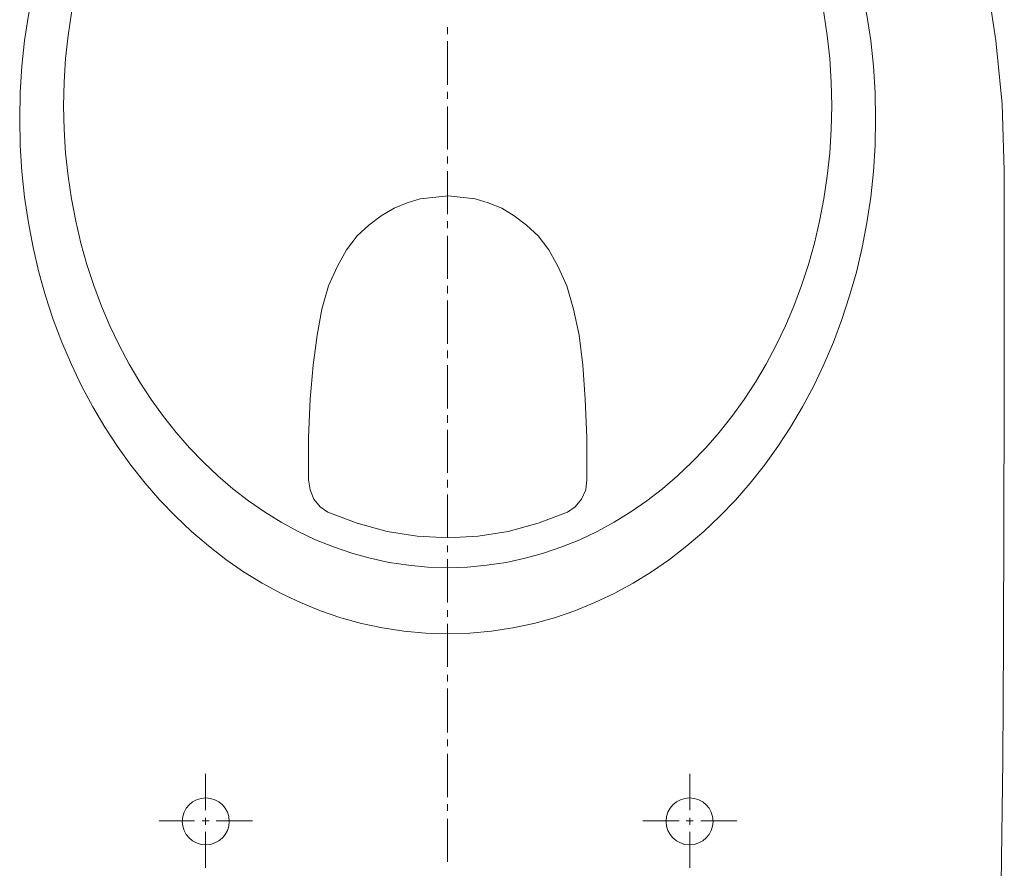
# Model space of a CAD drawing. Header units: millimetres. Extents: x 28600 to 181045, y -399112 to -163690.
# Tile 372 of 482: x 73359 to 73390, y -194612 to -194585. Entities that reach past the tile are written whole.
import ezdxf

# ---------------------------------------------------------------- set-up
doc = ezdxf.new("R2010")
doc.units = ezdxf.units.MM
doc.layers.get('0').update_dxf_attribs({"color": 8})
doc.layers.add('!! 2_wypos-sanitarne', color=8, linetype='Continuous')

# ---------------------------------------------------------------- blocks, each defined once
blk = doc.blocks.new('A$C6ce7c513')
at = {"lineweight": 0}
for points in [[(-0.17548, -0.00049), (-0.17646, -0.04094), (-0.1772, -0.08064), (-0.1777, -0.11986), (-0.17794, -0.15833), (-0.17819, -0.23404), (-0.17819, -0.30902), (-0.17745, -0.33023), (-0.17548, -0.3507), (-0.17252, -0.37043)], [(-0.07757, -0.08557), (-0.07757, -0.09717)], [(0, -0.08755), (0, -0.10136)], [(0.07756, -0.08557), (0.07756, -0.09717)], [(-0.08102, -0.10062), (-0.09261, -0.10062)], [(-0.07633, -0.10062), (-0.07855, -0.10062)], [(-0.07757, -0.09939), (-0.07757, -0.1016)], [(-0.06252, -0.10062), (-0.07411, -0.10062)], [(0.06252, -0.10062), (0.07411, -0.10062)], [(0.07633, -0.10062), (0.07855, -0.10062)], [(0.07756, -0.09939), (0.07756, -0.1016)], [(0.08101, -0.10062), (0.09236, -0.10062)], [(0, -0.10383), (0, -0.10605)], [(-0.07757, -0.10408), (-0.07757, -0.11567)], [(0.07756, -0.10408), (0.07756, -0.11567)], [(0, -0.10827), (0, -0.12208)], [(0, -0.12455), (0, -0.12677)], [(0, -0.12898), (0, -0.14304)], [(0, -0.14526), (0, -0.14748)], [(0, -0.14995), (0, -0.16376)], [(0, -0.16598), (0, -0.1682)], [(0, -0.17066), (0, -0.18447)], [(0, -0.18669), (0, -0.18892)], [(0, -0.19138), (0, -0.20519)], [(0, -0.20741), (0, -0.20988)], [(0, -0.2121), (0, -0.22591)], [(0, -0.22813), (0, -0.2306)], [(0, -0.23281), (0, -0.24663)], [(0, -0.24884), (0, -0.25131)], [(0, -0.25353), (0, -0.26734)], [(0, -0.26956), (0, -0.27203)], [(0, -0.27425), (0, -0.28806)], [(0, -0.29052), (0, -0.29274)], [(0, -0.29497), (0, -0.30878)], [(0, -0.31124), (0, -0.31346)], [(0, -0.31568), (0, -0.32949)], [(0, -0.33196), (0, -0.33418)], [(0, -0.3364), (0, -0.35046)], [(0, -0.35267), (0, -0.35489)]]:
    blk.add_lwpolyline(points, dxfattribs=at)
blk.add_lwpolyline([(-0.04452, -0.20988), (-0.04427, -0.20667), (-0.04279, -0.20371), (-0.04082, -0.20124), (-0.03835, -0.19952), (-0.02898, -0.19607), (-0.01936, -0.19335), (-0.00974, -0.19187), (-0.00013, -0.19138), (0.00974, -0.19187), (0.01936, -0.19335), (0.02898, -0.19607), (0.03835, -0.19952), (0.04082, -0.20124), (0.04279, -0.20371), (0.04402, -0.20667), (0.04451, -0.20988), (0.04451, -0.22344), (0.04402, -0.23577), (0.04304, -0.24663), (0.0418, -0.25624), (0.04032, -0.26463), (0.0381, -0.27203), (0.03539, -0.27819), (0.03243, -0.28362), (0.02898, -0.28806), (0.02528, -0.29151), (0.02133, -0.29447), (0.01714, -0.29694), (0.01294, -0.29866), (0.00875, -0.2999), (-0.00013, -0.30088), (-0.00876, -0.2999), (-0.01295, -0.29866), (-0.01739, -0.29694), (-0.02133, -0.29447), (-0.02528, -0.29151), (-0.02898, -0.28806), (-0.03243, -0.28362), (-0.03539, -0.27819), (-0.0381, -0.27203), (-0.04033, -0.26463), (-0.04205, -0.25624), (-0.04329, -0.24663), (-0.04402, -0.23577), (-0.04452, -0.22344)], close=True, dxfattribs=at)
for centre in [(-0.07744, -0.1005), (0.07744, -0.1005)]:
    blk.add_circle(centre, 0.00752, dxfattribs=at)
for centre, major_axis, ratio in [((0, -0.32554), (0, -0.16499), 0.830338), ((0, -0.32974), (0, -0.14798), 0.83084)]:
    blk.add_ellipse(centre, major_axis=major_axis, ratio=ratio, start_param=0, end_param=6.283185, dxfattribs=at)

msp = doc.modelspace()

# ---------------------------------------------------------------- block references
at = {"layer": '!! 2_wypos-sanitarne', "xscale": 100, "yscale": 100, "zscale": 100, "rotation": 180}
msp.add_blockref('A$C6ce7c513', (73372.42657, -194620.8873), dxfattribs=at)

doc.saveas('drawing.dxf')
